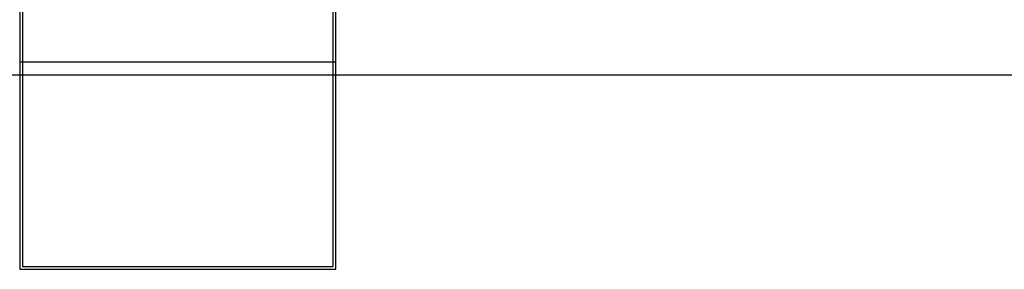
# Model space of a CAD drawing. Header units: millimetres. Extents: x -1290 to 1795, y -4192 to -1311.
# Tile 307 of 656: x 1473.322 to 1476.433, y -3720.017 to -3719.228. Entities that reach past the tile are written whole.
import ezdxf

# ---------------------------------------------------------------- set-up
doc = ezdxf.new("R2010")
doc.units = ezdxf.units.MM
doc.layers.add('45', color=7, linetype='Continuous')
doc.layers.add('Aparatura', color=7, linetype='Continuous', lineweight=13)

# ---------------------------------------------------------------- blocks, each defined once
blk = doc.blocks.new('*U252')
at = {"layer": '45', "color": 7}
for points in [[(440.00302, -698.804806), (440.00302, -750.882783)], [(440.00302, -747.602662), (444.997133, -747.602662)]]:
    blk.add_lwpolyline(points, dxfattribs=at)
for points in [[(440.00302, -750.882783), (444.997133, -750.882783), (444.997133, -750.882783), (444.997133, -698.804806), (444.997133, -698.804806), (440.00302, -698.804806), (440.00302, -750.882783)], [(440.047786, -750.837899), (444.952366, -750.837899), (444.952366, -698.84969), (440.047786, -698.84969), (440.047786, -750.837899)]]:
    blk.add_lwpolyline(points, close=True, dxfattribs=at)

msp = doc.modelspace()

# ---------------------------------------------------------------- linework, layer by layer
at = {"layer": 'Aparatura', "color": 7, "lineweight": 13}
msp.add_lwpolyline([(1412.53, -3710.3436), (1542.0388, -3710.3436), (1542.0388, -3719.4027), (1412.53, -3719.4027), (1412.53, -3710.3436)], close=True, dxfattribs=at)
msp.add_lwpolyline([(1412.53, -3719.4023), (1542.0388, -3719.4023)], dxfattribs=at)

# ---------------------------------------------------------------- block references
at = {"layer": 'Aparatura', "color": 7, "lineweight": 13, "xscale": 0.2, "yscale": 0.2, "zscale": 0.2}
msp.add_blockref('*U252', (1385.322, -3569.8405), dxfattribs=at)

doc.saveas('drawing.dxf')
